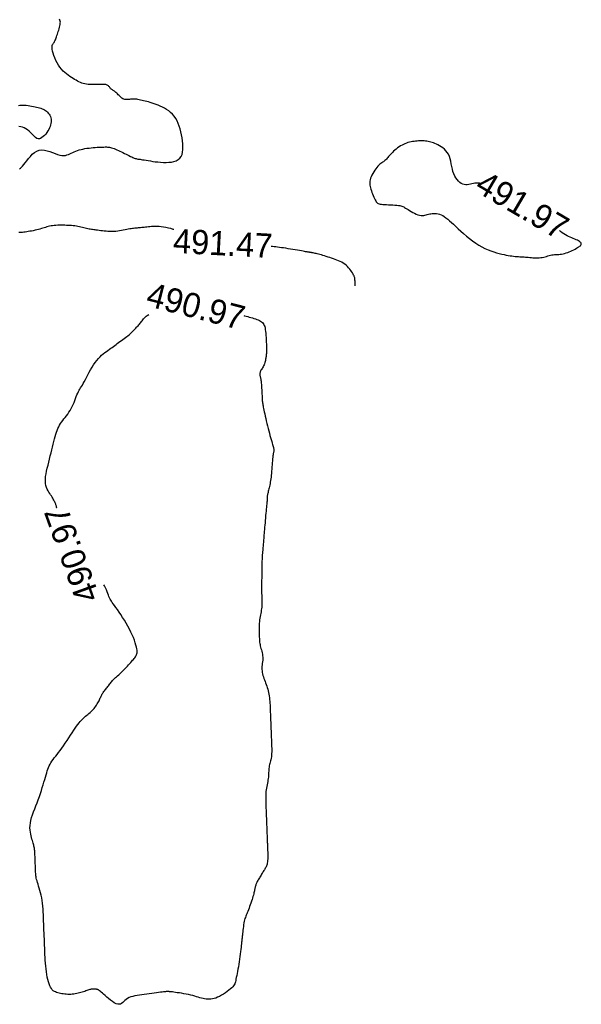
# Model space of a CAD drawing. Header units: millimetres. Extents: x 32690613 to 32693367, y 5343692 to 5344708.
# Tile 582 of 656: x 32692548 to 32692571, y 5344498 to 5344538. Entities that reach past the tile are written whole.
import ezdxf
from ezdxf.enums import TextEntityAlignment as Align

# ---------------------------------------------------------------- set-up
doc = ezdxf.new("R2010")
doc.units = ezdxf.units.MM
doc.header["$LTSCALE"] = 20
for name, color, linetype in [('02-DGM_HL_491.00', 62, 'Continuous'), ('02-DGM_HL_491.50', 72, 'Continuous'), ('02-DGM_HL_492.00', 82, 'Continuous')]:
    doc.layers.add(name, color=color, linetype=linetype)

msp = doc.modelspace()

# ---------------------------------------------------------------- linework, layer by layer
at = {"layer": '02-DGM_HL_491.00', "elevation": 491, "flags": 128}
for points in [[(32692549.15, 5344518.143), (32692549.148, 5344518.148), (32692549.138, 5344518.19), (32692549.129, 5344518.226), (32692549.12, 5344518.259), (32692549.111, 5344518.288), (32692549.101, 5344518.317), (32692549.09, 5344518.345), (32692549.077, 5344518.375), (32692549.062, 5344518.407), (32692549.045, 5344518.441), (32692549.026, 5344518.479), (32692549.004, 5344518.518), (32692548.98, 5344518.56), (32692548.953, 5344518.605), (32692548.924, 5344518.652), (32692548.892, 5344518.701), (32692548.858, 5344518.754), (32692548.822, 5344518.809), (32692548.787, 5344518.868), (32692548.754, 5344518.932), (32692548.725, 5344519.002), (32692548.701, 5344519.077), (32692548.684, 5344519.159), (32692548.676, 5344519.249), (32692548.677, 5344519.346), (32692548.687, 5344519.451), (32692548.704, 5344519.562), (32692548.727, 5344519.678), (32692548.754, 5344519.798), (32692548.785, 5344519.922), (32692548.816, 5344520.047), (32692548.848, 5344520.173), (32692548.879, 5344520.299), (32692548.909, 5344520.424), (32692548.938, 5344520.547), (32692548.966, 5344520.668), (32692548.994, 5344520.784), (32692549.021, 5344520.895), (32692549.049, 5344521.001), (32692549.076, 5344521.099), (32692549.104, 5344521.19), (32692549.133, 5344521.275), (32692549.162, 5344521.353), (32692549.194, 5344521.427), (32692549.227, 5344521.497), (32692549.263, 5344521.564), (32692549.302, 5344521.629), (32692549.345, 5344521.694), (32692549.391, 5344521.758), (32692549.44, 5344521.823), (32692549.491, 5344521.889), (32692549.543, 5344521.957), (32692549.595, 5344522.026), (32692549.646, 5344522.098), (32692549.694, 5344522.173), (32692549.74, 5344522.251), (32692549.782, 5344522.333), (32692549.82, 5344522.416), (32692549.856, 5344522.501), (32692549.889, 5344522.585), (32692549.92, 5344522.667), (32692549.949, 5344522.746), (32692549.978, 5344522.82), (32692550.007, 5344522.887), (32692550.036, 5344522.947), (32692550.066, 5344523.002), (32692550.097, 5344523.054), (32692550.129, 5344523.105), (32692550.163, 5344523.159), (32692550.199, 5344523.217), (32692550.239, 5344523.282), (32692550.281, 5344523.356), (32692550.326, 5344523.442), (32692550.375, 5344523.536), (32692550.427, 5344523.637), (32692550.481, 5344523.743), (32692550.539, 5344523.849), (32692550.599, 5344523.954), (32692550.661, 5344524.055), (32692550.725, 5344524.149), (32692550.791, 5344524.235), (32692550.859, 5344524.312), (32692550.927, 5344524.382), (32692550.995, 5344524.445), (32692551.063, 5344524.502), (32692551.129, 5344524.554), (32692551.194, 5344524.603), (32692551.256, 5344524.648), (32692551.315, 5344524.691), (32692551.372, 5344524.732), (32692551.427, 5344524.772), (32692551.481, 5344524.811), (32692551.534, 5344524.85), (32692551.587, 5344524.888), (32692551.64, 5344524.926), (32692551.694, 5344524.966), (32692551.749, 5344525.006), (32692551.806, 5344525.047), (32692551.862, 5344525.088), (32692551.918, 5344525.13), (32692551.973, 5344525.171), (32692552.026, 5344525.212), (32692552.076, 5344525.252), (32692552.123, 5344525.291), (32692552.167, 5344525.328), (32692552.207, 5344525.365), (32692552.244, 5344525.4), (32692552.279, 5344525.434), (32692552.312, 5344525.468), (32692552.344, 5344525.501), (32692552.374, 5344525.533), (32692552.404, 5344525.566), (32692552.434, 5344525.598), (32692552.464, 5344525.631), (32692552.494, 5344525.664), (32692552.523, 5344525.697), (32692552.552, 5344525.73), (32692552.581, 5344525.764), (32692552.609, 5344525.798), (32692552.636, 5344525.833), (32692552.662, 5344525.869), (32692552.689, 5344525.906), (32692552.718, 5344525.942), (32692552.75, 5344525.979), (32692552.786, 5344526.015), (32692552.828, 5344526.051), (32692552.876, 5344526.086), (32692552.933, 5344526.12), (32692552.942, 5344526.125)], [(32692556.848, 5344526.079), (32692556.885, 5344526.071), (32692556.95, 5344526.055), (32692557.014, 5344526.037), (32692557.078, 5344526.019), (32692557.141, 5344526.001), (32692557.204, 5344525.983), (32692557.266, 5344525.964), (32692557.327, 5344525.944), (32692557.386, 5344525.924), (32692557.441, 5344525.902), (32692557.493, 5344525.878), (32692557.54, 5344525.852), (32692557.582, 5344525.824), (32692557.617, 5344525.792), (32692557.648, 5344525.758), (32692557.673, 5344525.718), (32692557.694, 5344525.674), (32692557.711, 5344525.624), (32692557.725, 5344525.567), (32692557.737, 5344525.502), (32692557.747, 5344525.43), (32692557.756, 5344525.349), (32692557.763, 5344525.262), (32692557.77, 5344525.172), (32692557.775, 5344525.08), (32692557.779, 5344524.99), (32692557.783, 5344524.905), (32692557.785, 5344524.827), (32692557.787, 5344524.759), (32692557.788, 5344524.702), (32692557.789, 5344524.657), (32692557.788, 5344524.621), (32692557.788, 5344524.593), (32692557.787, 5344524.571), (32692557.786, 5344524.554), (32692557.784, 5344524.541), (32692557.783, 5344524.53), (32692557.782, 5344524.519), (32692557.78, 5344524.508), (32692557.779, 5344524.496), (32692557.777, 5344524.482), (32692557.775, 5344524.466), (32692557.772, 5344524.446), (32692557.769, 5344524.422), (32692557.766, 5344524.393), (32692557.761, 5344524.359), (32692557.756, 5344524.321), (32692557.749, 5344524.279), (32692557.741, 5344524.234), (32692557.731, 5344524.188), (32692557.719, 5344524.141), (32692557.705, 5344524.095), (32692557.688, 5344524.051), (32692557.668, 5344524.009), (32692557.646, 5344523.969), (32692557.624, 5344523.932), (32692557.601, 5344523.896), (32692557.579, 5344523.862), (32692557.559, 5344523.829), (32692557.542, 5344523.796), (32692557.529, 5344523.765), (32692557.52, 5344523.733), (32692557.515, 5344523.702), (32692557.513, 5344523.671), (32692557.514, 5344523.641), (32692557.518, 5344523.611), (32692557.523, 5344523.583), (32692557.529, 5344523.555), (32692557.535, 5344523.529), (32692557.541, 5344523.503), (32692557.547, 5344523.478), (32692557.552, 5344523.45), (32692557.558, 5344523.42), (32692557.563, 5344523.385), (32692557.568, 5344523.344), (32692557.572, 5344523.296), (32692557.577, 5344523.238), (32692557.581, 5344523.171), (32692557.586, 5344523.096), (32692557.59, 5344523.016), (32692557.594, 5344522.934), (32692557.598, 5344522.851), (32692557.602, 5344522.772), (32692557.606, 5344522.698), (32692557.61, 5344522.632), (32692557.614, 5344522.576), (32692557.618, 5344522.528), (32692557.623, 5344522.486), (32692557.628, 5344522.446), (32692557.635, 5344522.405), (32692557.643, 5344522.362), (32692557.653, 5344522.314), (32692557.665, 5344522.257), (32692557.679, 5344522.19), (32692557.695, 5344522.113), (32692557.713, 5344522.028), (32692557.732, 5344521.936), (32692557.754, 5344521.839), (32692557.776, 5344521.739), (32692557.8, 5344521.637), (32692557.825, 5344521.534), (32692557.851, 5344521.432), (32692557.877, 5344521.332), (32692557.904, 5344521.235), (32692557.929, 5344521.142), (32692557.954, 5344521.054), (32692557.978, 5344520.972), (32692557.999, 5344520.898), (32692558.018, 5344520.831), (32692558.035, 5344520.774), (32692558.049, 5344520.725), (32692558.061, 5344520.683), (32692558.07, 5344520.646), (32692558.077, 5344520.615), (32692558.082, 5344520.587), (32692558.085, 5344520.561), (32692558.085, 5344520.537), (32692558.084, 5344520.513), (32692558.082, 5344520.488), (32692558.078, 5344520.46), (32692558.072, 5344520.43), (32692558.066, 5344520.394), (32692558.06, 5344520.352), (32692558.053, 5344520.302), (32692558.046, 5344520.244), (32692558.039, 5344520.177), (32692558.032, 5344520.101), (32692558.026, 5344520.019), (32692558.019, 5344519.933), (32692558.012, 5344519.845), (32692558.005, 5344519.755), (32692557.997, 5344519.667), (32692557.989, 5344519.582), (32692557.981, 5344519.502), (32692557.972, 5344519.426), (32692557.963, 5344519.355), (32692557.953, 5344519.287), (32692557.943, 5344519.223), (32692557.932, 5344519.161), (32692557.921, 5344519.103), (32692557.909, 5344519.047), (32692557.897, 5344518.993), (32692557.885, 5344518.941), (32692557.872, 5344518.891), (32692557.861, 5344518.844), (32692557.85, 5344518.8), (32692557.84, 5344518.76), (32692557.832, 5344518.722), (32692557.825, 5344518.689), (32692557.82, 5344518.659), (32692557.817, 5344518.633), (32692557.816, 5344518.61), (32692557.815, 5344518.589), (32692557.815, 5344518.57), (32692557.815, 5344518.552), (32692557.815, 5344518.536), (32692557.815, 5344518.519), (32692557.814, 5344518.502), (32692557.813, 5344518.483), (32692557.81, 5344518.461), (32692557.807, 5344518.435), (32692557.804, 5344518.403), (32692557.799, 5344518.364), (32692557.794, 5344518.316), (32692557.788, 5344518.259), (32692557.782, 5344518.191), (32692557.775, 5344518.113), (32692557.767, 5344518.028), (32692557.759, 5344517.937), (32692557.751, 5344517.842), (32692557.742, 5344517.744), (32692557.734, 5344517.646), (32692557.725, 5344517.549), (32692557.717, 5344517.455), (32692557.71, 5344517.364), (32692557.702, 5344517.277), (32692557.695, 5344517.194), (32692557.688, 5344517.114), (32692557.682, 5344517.039), (32692557.676, 5344516.969), (32692557.67, 5344516.904), (32692557.665, 5344516.843), (32692557.66, 5344516.787), (32692557.656, 5344516.734), (32692557.651, 5344516.683), (32692557.647, 5344516.633), (32692557.643, 5344516.582), (32692557.638, 5344516.53), (32692557.634, 5344516.476), (32692557.629, 5344516.419), (32692557.624, 5344516.358), (32692557.619, 5344516.296), (32692557.614, 5344516.232), (32692557.609, 5344516.167), (32692557.606, 5344516.102), (32692557.602, 5344516.038), (32692557.6, 5344515.974), (32692557.599, 5344515.913), (32692557.598, 5344515.852), (32692557.598, 5344515.793), (32692557.598, 5344515.735), (32692557.598, 5344515.677), (32692557.599, 5344515.619), (32692557.598, 5344515.56), (32692557.598, 5344515.502), (32692557.596, 5344515.442), (32692557.594, 5344515.382), (32692557.591, 5344515.321), (32692557.588, 5344515.259), (32692557.586, 5344515.197), (32692557.583, 5344515.135), (32692557.581, 5344515.073), (32692557.58, 5344515.01), (32692557.579, 5344514.947), (32692557.579, 5344514.885), (32692557.58, 5344514.822), (32692557.581, 5344514.76), (32692557.583, 5344514.697), (32692557.585, 5344514.635), (32692557.588, 5344514.572), (32692557.59, 5344514.51), (32692557.592, 5344514.447), (32692557.594, 5344514.385), (32692557.596, 5344514.323), (32692557.596, 5344514.26), (32692557.595, 5344514.197), (32692557.593, 5344514.135), (32692557.588, 5344514.072), (32692557.582, 5344514.009), (32692557.573, 5344513.946), (32692557.561, 5344513.883), (32692557.549, 5344513.819), (32692557.536, 5344513.754), (32692557.523, 5344513.687), (32692557.511, 5344513.619), (32692557.5, 5344513.55), (32692557.491, 5344513.478), (32692557.485, 5344513.403), (32692557.481, 5344513.327), (32692557.479, 5344513.251), (32692557.479, 5344513.175), (32692557.48, 5344513.1), (32692557.482, 5344513.028), (32692557.484, 5344512.958), (32692557.486, 5344512.894), (32692557.489, 5344512.834), (32692557.491, 5344512.778), (32692557.494, 5344512.725), (32692557.498, 5344512.675), (32692557.504, 5344512.626), (32692557.51, 5344512.578), (32692557.519, 5344512.529), (32692557.53, 5344512.478), (32692557.544, 5344512.425), (32692557.559, 5344512.37), (32692557.575, 5344512.313), (32692557.591, 5344512.255), (32692557.606, 5344512.195), (32692557.618, 5344512.134), (32692557.627, 5344512.072), (32692557.632, 5344512.01), (32692557.632, 5344511.947), (32692557.628, 5344511.884), (32692557.622, 5344511.822), (32692557.614, 5344511.759), (32692557.606, 5344511.696), (32692557.6, 5344511.633), (32692557.596, 5344511.57), (32692557.596, 5344511.508), (32692557.601, 5344511.446), (32692557.61, 5344511.383), (32692557.624, 5344511.321), (32692557.641, 5344511.259), (32692557.66, 5344511.198), (32692557.681, 5344511.136), (32692557.703, 5344511.074), (32692557.727, 5344511.013), (32692557.75, 5344510.951), (32692557.773, 5344510.889), (32692557.795, 5344510.826), (32692557.816, 5344510.762), (32692557.836, 5344510.697), (32692557.855, 5344510.631), (32692557.872, 5344510.562), (32692557.886, 5344510.491), (32692557.898, 5344510.417), (32692557.908, 5344510.342), (32692557.916, 5344510.266), (32692557.922, 5344510.19), (32692557.927, 5344510.115), (32692557.931, 5344510.043), (32692557.934, 5344509.974), (32692557.937, 5344509.909), (32692557.939, 5344509.849), (32692557.941, 5344509.793), (32692557.943, 5344509.739), (32692557.945, 5344509.687), (32692557.947, 5344509.635), (32692557.949, 5344509.581), (32692557.952, 5344509.525), (32692557.954, 5344509.465), (32692557.956, 5344509.4), (32692557.959, 5344509.331), (32692557.962, 5344509.26), (32692557.965, 5344509.187), (32692557.968, 5344509.115), (32692557.97, 5344509.043), (32692557.973, 5344508.974), (32692557.976, 5344508.91), (32692557.978, 5344508.85), (32692557.98, 5344508.793), (32692557.982, 5344508.74), (32692557.984, 5344508.688), (32692557.986, 5344508.635), (32692557.988, 5344508.582), (32692557.991, 5344508.526), (32692557.993, 5344508.466), (32692557.995, 5344508.401), (32692557.998, 5344508.332), (32692557.999, 5344508.261), (32692558, 5344508.188), (32692558, 5344508.115), (32692557.998, 5344508.044), (32692557.993, 5344507.974), (32692557.987, 5344507.909), (32692557.978, 5344507.849), (32692557.966, 5344507.793), (32692557.953, 5344507.739), (32692557.94, 5344507.689), (32692557.926, 5344507.639), (32692557.913, 5344507.59), (32692557.902, 5344507.54), (32692557.892, 5344507.489), (32692557.885, 5344507.435), (32692557.88, 5344507.379), (32692557.876, 5344507.321), (32692557.873, 5344507.262), (32692557.87, 5344507.201), (32692557.867, 5344507.14), (32692557.862, 5344507.077), (32692557.855, 5344507.015), (32692557.846, 5344506.952), (32692557.835, 5344506.888), (32692557.822, 5344506.824), (32692557.809, 5344506.759), (32692557.796, 5344506.693), (32692557.784, 5344506.625), (32692557.773, 5344506.555), (32692557.765, 5344506.483), (32692557.758, 5344506.409), (32692557.754, 5344506.333), (32692557.752, 5344506.256), (32692557.752, 5344506.18), (32692557.753, 5344506.105), (32692557.755, 5344506.033), (32692557.757, 5344505.964), (32692557.76, 5344505.899), (32692557.762, 5344505.839), (32692557.764, 5344505.783), (32692557.766, 5344505.729), (32692557.768, 5344505.677), (32692557.77, 5344505.625), (32692557.772, 5344505.571), (32692557.775, 5344505.515), (32692557.777, 5344505.455), (32692557.78, 5344505.39), (32692557.782, 5344505.321), (32692557.785, 5344505.25), (32692557.788, 5344505.177), (32692557.791, 5344505.105), (32692557.793, 5344505.033), (32692557.796, 5344504.964), (32692557.799, 5344504.9), (32692557.801, 5344504.84), (32692557.803, 5344504.784), (32692557.805, 5344504.733), (32692557.807, 5344504.685), (32692557.809, 5344504.639), (32692557.811, 5344504.595), (32692557.812, 5344504.553), (32692557.814, 5344504.511), (32692557.815, 5344504.469), (32692557.817, 5344504.427), (32692557.819, 5344504.383), (32692557.821, 5344504.338), (32692557.823, 5344504.289), (32692557.825, 5344504.238), (32692557.827, 5344504.182), (32692557.829, 5344504.122), (32692557.832, 5344504.058), (32692557.834, 5344503.989), (32692557.836, 5344503.919), (32692557.837, 5344503.848), (32692557.837, 5344503.777), (32692557.836, 5344503.71), (32692557.833, 5344503.646), (32692557.828, 5344503.589), (32692557.82, 5344503.538), (32692557.811, 5344503.493), (32692557.799, 5344503.453), (32692557.786, 5344503.417), (32692557.771, 5344503.384), (32692557.754, 5344503.352), (32692557.736, 5344503.321), (32692557.717, 5344503.29), (32692557.697, 5344503.257), (32692557.676, 5344503.223), (32692557.654, 5344503.187), (32692557.632, 5344503.151), (32692557.609, 5344503.114), (32692557.586, 5344503.076), (32692557.563, 5344503.038), (32692557.539, 5344502.999), (32692557.516, 5344502.961), (32692557.493, 5344502.923), (32692557.47, 5344502.885), (32692557.448, 5344502.848), (32692557.428, 5344502.811), (32692557.408, 5344502.776), (32692557.391, 5344502.742), (32692557.376, 5344502.709), (32692557.362, 5344502.678), (32692557.351, 5344502.648), (32692557.341, 5344502.619), (32692557.333, 5344502.59), (32692557.325, 5344502.561), (32692557.318, 5344502.531), (32692557.311, 5344502.5), (32692557.304, 5344502.467), (32692557.297, 5344502.433), (32692557.289, 5344502.395), (32692557.28, 5344502.355), (32692557.27, 5344502.312), (32692557.258, 5344502.265), (32692557.244, 5344502.213), (32692557.229, 5344502.157), (32692557.21, 5344502.097), (32692557.19, 5344502.031), (32692557.167, 5344501.962), (32692557.143, 5344501.89), (32692557.117, 5344501.817), (32692557.091, 5344501.745), (32692557.065, 5344501.675), (32692557.04, 5344501.608), (32692557.015, 5344501.547), (32692556.992, 5344501.492), (32692556.971, 5344501.441), (32692556.95, 5344501.394), (32692556.932, 5344501.347), (32692556.914, 5344501.301), (32692556.898, 5344501.251), (32692556.883, 5344501.198), (32692556.869, 5344501.138), (32692556.855, 5344501.072), (32692556.843, 5344500.999), (32692556.832, 5344500.924), (32692556.822, 5344500.847), (32692556.813, 5344500.771), (32692556.805, 5344500.699), (32692556.797, 5344500.632), (32692556.791, 5344500.572), (32692556.786, 5344500.522), (32692556.782, 5344500.478), (32692556.778, 5344500.439), (32692556.774, 5344500.402), (32692556.77, 5344500.364), (32692556.765, 5344500.322), (32692556.76, 5344500.274), (32692556.755, 5344500.216), (32692556.747, 5344500.148), (32692556.739, 5344500.069), (32692556.73, 5344499.982), (32692556.719, 5344499.888), (32692556.707, 5344499.789), (32692556.694, 5344499.686), (32692556.679, 5344499.581), (32692556.664, 5344499.475), (32692556.647, 5344499.37), (32692556.629, 5344499.268), (32692556.611, 5344499.168), (32692556.593, 5344499.073), (32692556.576, 5344498.984), (32692556.559, 5344498.9), (32692556.543, 5344498.824), (32692556.529, 5344498.757), (32692556.517, 5344498.698), (32692556.505, 5344498.647), (32692556.491, 5344498.602), (32692556.475, 5344498.561), (32692556.455, 5344498.522), (32692556.428, 5344498.483), (32692556.394, 5344498.443), (32692556.351, 5344498.399), (32692556.298, 5344498.351), (32692556.236, 5344498.3), (32692556.166, 5344498.247), (32692556.091, 5344498.193), (32692556.013, 5344498.141), (32692555.933, 5344498.092), (32692555.853, 5344498.048), (32692555.774, 5344498.01), (32692555.699, 5344497.979), (32692555.627, 5344497.956), (32692555.558, 5344497.94), (32692555.491, 5344497.931), (32692555.425, 5344497.926), (32692555.361, 5344497.928), (32692555.298, 5344497.933), (32692555.235, 5344497.943), (32692555.172, 5344497.957), (32692555.108, 5344497.973), (32692555.042, 5344497.992), (32692554.974, 5344498.012), (32692554.903, 5344498.034), (32692554.828, 5344498.056), (32692554.748, 5344498.078), (32692554.664, 5344498.1), (32692554.573, 5344498.12), (32692554.479, 5344498.139), (32692554.384, 5344498.156), (32692554.289, 5344498.172), (32692554.197, 5344498.187), (32692554.111, 5344498.199), (32692554.033, 5344498.21), (32692553.964, 5344498.22), (32692553.907, 5344498.227), (32692553.861, 5344498.233), (32692553.824, 5344498.237), (32692553.794, 5344498.24), (32692553.771, 5344498.243), (32692553.753, 5344498.244), (32692553.737, 5344498.244), (32692553.724, 5344498.245), (32692553.711, 5344498.245), (32692553.696, 5344498.245), (32692553.678, 5344498.244), (32692553.656, 5344498.242), (32692553.627, 5344498.239), (32692553.591, 5344498.236), (32692553.546, 5344498.23), (32692553.489, 5344498.224), (32692553.421, 5344498.215), (32692553.342, 5344498.206), (32692553.255, 5344498.194), (32692553.161, 5344498.182), (32692553.061, 5344498.169), (32692552.958, 5344498.156), (32692552.854, 5344498.142), (32692552.751, 5344498.129), (32692552.649, 5344498.116), (32692552.551, 5344498.102), (32692552.457, 5344498.086), (32692552.366, 5344498.069), (32692552.282, 5344498.048), (32692552.203, 5344498.024), (32692552.13, 5344497.995), (32692552.065, 5344497.96), (32692552.008, 5344497.919), (32692551.956, 5344497.875), (32692551.909, 5344497.831), (32692551.863, 5344497.791), (32692551.817, 5344497.756), (32692551.769, 5344497.732), (32692551.717, 5344497.72), (32692551.657, 5344497.724), (32692551.591, 5344497.746), (32692551.517, 5344497.784), (32692551.44, 5344497.834), (32692551.361, 5344497.892), (32692551.283, 5344497.955), (32692551.208, 5344498.019), (32692551.138, 5344498.081), (32692551.076, 5344498.137), (32692551.023, 5344498.184), (32692550.979, 5344498.222), (32692550.943, 5344498.253), (32692550.913, 5344498.277), (32692550.888, 5344498.295), (32692550.867, 5344498.309), (32692550.849, 5344498.319), (32692550.832, 5344498.326), (32692550.817, 5344498.332), (32692550.801, 5344498.336), (32692550.786, 5344498.339), (32692550.772, 5344498.341), (32692550.757, 5344498.342), (32692550.742, 5344498.343), (32692550.726, 5344498.344), (32692550.711, 5344498.345), (32692550.694, 5344498.347), (32692550.677, 5344498.349), (32692550.659, 5344498.35), (32692550.639, 5344498.35), (32692550.617, 5344498.35), (32692550.593, 5344498.347), (32692550.567, 5344498.343), (32692550.537, 5344498.336), (32692550.505, 5344498.327), (32692550.469, 5344498.315), (32692550.431, 5344498.301), (32692550.389, 5344498.285), (32692550.345, 5344498.269), (32692550.298, 5344498.252), (32692550.248, 5344498.235), (32692550.197, 5344498.218), (32692550.143, 5344498.201), (32692550.087, 5344498.186), (32692550.029, 5344498.172), (32692549.97, 5344498.159), (32692549.909, 5344498.149), (32692549.848, 5344498.14), (32692549.786, 5344498.134), (32692549.723, 5344498.13), (32692549.661, 5344498.129), (32692549.599, 5344498.13), (32692549.537, 5344498.134), (32692549.476, 5344498.14), (32692549.416, 5344498.148), (32692549.357, 5344498.157), (32692549.3, 5344498.168), (32692549.245, 5344498.18), (32692549.192, 5344498.194), (32692549.141, 5344498.209), (32692549.093, 5344498.228), (32692549.047, 5344498.251), (32692549.004, 5344498.281), (32692548.963, 5344498.318), (32692548.925, 5344498.364), (32692548.89, 5344498.42), (32692548.858, 5344498.487), (32692548.828, 5344498.563), (32692548.802, 5344498.649), (32692548.778, 5344498.743), (32692548.756, 5344498.844), (32692548.737, 5344498.95), (32692548.72, 5344499.061), (32692548.706, 5344499.175), (32692548.693, 5344499.292), (32692548.683, 5344499.411), (32692548.674, 5344499.531), (32692548.666, 5344499.653), (32692548.66, 5344499.776), (32692548.654, 5344499.9), (32692548.649, 5344500.025), (32692548.644, 5344500.15), (32692548.639, 5344500.275), (32692548.634, 5344500.4), (32692548.629, 5344500.524), (32692548.624, 5344500.649), (32692548.619, 5344500.774), (32692548.615, 5344500.899), (32692548.61, 5344501.024), (32692548.605, 5344501.149), (32692548.6, 5344501.274), (32692548.594, 5344501.398), (32692548.588, 5344501.521), (32692548.58, 5344501.643), (32692548.571, 5344501.763), (32692548.559, 5344501.88), (32692548.544, 5344501.994), (32692548.526, 5344502.105), (32692548.504, 5344502.212), (32692548.48, 5344502.314), (32692548.454, 5344502.411), (32692548.427, 5344502.502), (32692548.4, 5344502.588), (32692548.375, 5344502.668), (32692548.352, 5344502.741), (32692548.332, 5344502.806), (32692548.315, 5344502.865), (32692548.303, 5344502.917), (32692548.294, 5344502.966), (32692548.287, 5344503.013), (32692548.282, 5344503.06), (32692548.279, 5344503.109), (32692548.276, 5344503.162), (32692548.274, 5344503.221), (32692548.271, 5344503.287), (32692548.268, 5344503.359), (32692548.265, 5344503.435), (32692548.262, 5344503.512), (32692548.259, 5344503.59), (32692548.256, 5344503.666), (32692548.253, 5344503.738), (32692548.251, 5344503.804), (32692548.249, 5344503.863), (32692548.246, 5344503.915), (32692548.244, 5344503.961), (32692548.241, 5344504.003), (32692548.238, 5344504.042), (32692548.234, 5344504.079), (32692548.229, 5344504.114), (32692548.223, 5344504.15), (32692548.216, 5344504.187), (32692548.207, 5344504.226), (32692548.197, 5344504.267), (32692548.186, 5344504.31), (32692548.173, 5344504.357), (32692548.159, 5344504.408), (32692548.143, 5344504.462), (32692548.125, 5344504.522), (32692548.107, 5344504.586), (32692548.088, 5344504.656), (32692548.071, 5344504.731), (32692548.057, 5344504.811), (32692548.047, 5344504.897), (32692548.043, 5344504.988), (32692548.046, 5344505.084), (32692548.058, 5344505.186), (32692548.079, 5344505.294), (32692548.11, 5344505.406), (32692548.147, 5344505.523), (32692548.189, 5344505.643), (32692548.236, 5344505.766), (32692548.284, 5344505.891), (32692548.334, 5344506.017), (32692548.382, 5344506.144), (32692548.428, 5344506.271), (32692548.471, 5344506.396), (32692548.512, 5344506.52), (32692548.55, 5344506.641), (32692548.586, 5344506.757), (32692548.619, 5344506.869), (32692548.65, 5344506.974), (32692548.679, 5344507.073), (32692548.706, 5344507.164), (32692548.731, 5344507.248), (32692548.756, 5344507.327), (32692548.781, 5344507.4), (32692548.808, 5344507.47), (32692548.837, 5344507.537), (32692548.869, 5344507.602), (32692548.906, 5344507.666), (32692548.948, 5344507.73), (32692548.994, 5344507.796), (32692549.045, 5344507.863), (32692549.101, 5344507.934), (32692549.16, 5344508.009), (32692549.222, 5344508.089), (32692549.287, 5344508.174), (32692549.355, 5344508.267), (32692549.425, 5344508.367), (32692549.497, 5344508.473), (32692549.569, 5344508.582), (32692549.641, 5344508.692), (32692549.711, 5344508.8), (32692549.78, 5344508.905), (32692549.845, 5344509.004), (32692549.907, 5344509.095), (32692549.964, 5344509.175), (32692550.016, 5344509.247), (32692550.066, 5344509.31), (32692550.113, 5344509.365), (32692550.158, 5344509.416), (32692550.202, 5344509.461), (32692550.246, 5344509.503), (32692550.289, 5344509.543), (32692550.334, 5344509.582), (32692550.38, 5344509.62), (32692550.425, 5344509.658), (32692550.471, 5344509.696), (32692550.516, 5344509.735), (32692550.56, 5344509.774), (32692550.603, 5344509.815), (32692550.644, 5344509.857), (32692550.683, 5344509.902), (32692550.72, 5344509.947), (32692550.754, 5344509.994), (32692550.786, 5344510.041), (32692550.816, 5344510.087), (32692550.842, 5344510.133), (32692550.867, 5344510.177), (32692550.888, 5344510.22), (32692550.907, 5344510.26), (32692550.924, 5344510.298), (32692550.94, 5344510.335), (32692550.955, 5344510.37), (32692550.969, 5344510.403), (32692550.984, 5344510.436), (32692551.001, 5344510.468), (32692551.019, 5344510.5), (32692551.04, 5344510.532), (32692551.063, 5344510.565), (32692551.088, 5344510.597), (32692551.114, 5344510.63), (32692551.141, 5344510.664), (32692551.168, 5344510.697), (32692551.196, 5344510.732), (32692551.223, 5344510.767), (32692551.249, 5344510.803), (32692551.275, 5344510.839), (32692551.301, 5344510.875), (32692551.327, 5344510.912), (32692551.353, 5344510.948), (32692551.38, 5344510.983), (32692551.408, 5344511.017), (32692551.437, 5344511.05), (32692551.468, 5344511.082), (32692551.5, 5344511.113), (32692551.535, 5344511.145), (32692551.572, 5344511.177), (32692551.611, 5344511.21), (32692551.652, 5344511.246), (32692551.696, 5344511.286), (32692551.743, 5344511.329), (32692551.793, 5344511.377), (32692551.844, 5344511.429), (32692551.897, 5344511.483), (32692551.951, 5344511.539), (32692552.004, 5344511.595), (32692552.055, 5344511.65), (32692552.105, 5344511.703), (32692552.152, 5344511.754), (32692552.195, 5344511.801), (32692552.234, 5344511.844), (32692552.271, 5344511.884), (32692552.303, 5344511.921), (32692552.333, 5344511.957), (32692552.359, 5344511.991), (32692552.383, 5344512.023), (32692552.404, 5344512.056), (32692552.422, 5344512.088), (32692552.437, 5344512.121), (32692552.449, 5344512.158), (32692552.456, 5344512.198), (32692552.458, 5344512.245), (32692552.455, 5344512.298), (32692552.446, 5344512.36), (32692552.431, 5344512.432), (32692552.409, 5344512.515), (32692552.38, 5344512.608), (32692552.345, 5344512.709), (32692552.303, 5344512.818), (32692552.255, 5344512.932), (32692552.202, 5344513.05), (32692552.142, 5344513.171), (32692552.078, 5344513.294), (32692552.008, 5344513.416), (32692551.935, 5344513.536), (32692551.86, 5344513.654), (32692551.785, 5344513.766), (32692551.712, 5344513.872), (32692551.643, 5344513.971), (32692551.579, 5344514.061), (32692551.522, 5344514.139), (32692551.473, 5344514.207), (32692551.432, 5344514.265), (32692551.397, 5344514.316), (32692551.367, 5344514.363), (32692551.341, 5344514.408), (32692551.317, 5344514.455), (32692551.295, 5344514.506), (32692551.272, 5344514.563), (32692551.248, 5344514.629), (32692551.221, 5344514.703), (32692551.19, 5344514.782), (32692551.153, 5344514.865), (32692551.11, 5344514.95), (32692551.081, 5344514.997)]]:
    msp.add_lwpolyline(points, dxfattribs=at)
at = {"layer": '02-DGM_HL_491.50', "elevation": 491.5, "flags": 128}
for points in [[(32692553.965, 5344529.625), (32692553.946, 5344529.631), (32692553.846, 5344529.659), (32692553.745, 5344529.685), (32692553.643, 5344529.708), (32692553.545, 5344529.726), (32692553.452, 5344529.739), (32692553.363, 5344529.748), (32692553.279, 5344529.752), (32692553.2, 5344529.752), (32692553.125, 5344529.75), (32692553.053, 5344529.745), (32692552.986, 5344529.739), (32692552.922, 5344529.733), (32692552.861, 5344529.726), (32692552.803, 5344529.72), (32692552.748, 5344529.713), (32692552.695, 5344529.707), (32692552.645, 5344529.701), (32692552.595, 5344529.696), (32692552.547, 5344529.691), (32692552.5, 5344529.686), (32692552.453, 5344529.682), (32692552.406, 5344529.679), (32692552.359, 5344529.675), (32692552.31, 5344529.67), (32692552.26, 5344529.665), (32692552.207, 5344529.658), (32692552.15, 5344529.649), (32692552.09, 5344529.639), (32692552.026, 5344529.626), (32692551.958, 5344529.611), (32692551.887, 5344529.596), (32692551.812, 5344529.58), (32692551.736, 5344529.566), (32692551.657, 5344529.553), (32692551.577, 5344529.543), (32692551.496, 5344529.537), (32692551.415, 5344529.535), (32692551.334, 5344529.537), (32692551.253, 5344529.542), (32692551.175, 5344529.549), (32692551.099, 5344529.557), (32692551.025, 5344529.567), (32692550.956, 5344529.576), (32692550.891, 5344529.585), (32692550.83, 5344529.593), (32692550.774, 5344529.599), (32692550.721, 5344529.606), (32692550.67, 5344529.612), (32692550.621, 5344529.618), (32692550.572, 5344529.625), (32692550.524, 5344529.633), (32692550.474, 5344529.643), (32692550.422, 5344529.654), (32692550.369, 5344529.667), (32692550.314, 5344529.681), (32692550.257, 5344529.695), (32692550.199, 5344529.709), (32692550.139, 5344529.723), (32692550.078, 5344529.737), (32692550.016, 5344529.749), (32692549.952, 5344529.76), (32692549.888, 5344529.769), (32692549.822, 5344529.776), (32692549.755, 5344529.783), (32692549.686, 5344529.788), (32692549.617, 5344529.792), (32692549.546, 5344529.795), (32692549.475, 5344529.797), (32692549.402, 5344529.798), (32692549.329, 5344529.799), (32692549.256, 5344529.798), (32692549.183, 5344529.796), (32692549.112, 5344529.792), (32692549.043, 5344529.787), (32692548.976, 5344529.779), (32692548.912, 5344529.77), (32692548.851, 5344529.758), (32692548.794, 5344529.745), (32692548.738, 5344529.729), (32692548.682, 5344529.713), (32692548.627, 5344529.695), (32692548.571, 5344529.677), (32692548.513, 5344529.659), (32692548.452, 5344529.641), (32692548.387, 5344529.624), (32692548.32, 5344529.607), (32692548.25, 5344529.591), (32692548.18, 5344529.576), (32692548.11, 5344529.562), (32692548.041, 5344529.55), (32692547.974, 5344529.538), (32692547.91, 5344529.528), (32692547.85, 5344529.519), (32692547.793, 5344529.512), (32692547.738, 5344529.507), (32692547.685, 5344529.504), (32692547.634, 5344529.503), (32692547.583, 5344529.504)], [(32692561.44, 5344527.299), (32692561.439, 5344527.306), (32692561.439, 5344527.324), (32692561.438, 5344527.351), (32692561.436, 5344527.385), (32692561.435, 5344527.422), (32692561.433, 5344527.461), (32692561.432, 5344527.499), (32692561.431, 5344527.534), (32692561.429, 5344527.564), (32692561.428, 5344527.59), (32692561.425, 5344527.613), (32692561.42, 5344527.635), (32692561.414, 5344527.658), (32692561.404, 5344527.683), (32692561.391, 5344527.712), (32692561.373, 5344527.747), (32692561.35, 5344527.789), (32692561.323, 5344527.836), (32692561.291, 5344527.888), (32692561.255, 5344527.942), (32692561.214, 5344527.997), (32692561.169, 5344528.052), (32692561.12, 5344528.104), (32692561.068, 5344528.154), (32692561.011, 5344528.198), (32692560.951, 5344528.238), (32692560.888, 5344528.275), (32692560.822, 5344528.308), (32692560.755, 5344528.338), (32692560.685, 5344528.366), (32692560.613, 5344528.392), (32692560.541, 5344528.418), (32692560.468, 5344528.443), (32692560.394, 5344528.467), (32692560.322, 5344528.491), (32692560.25, 5344528.514), (32692560.18, 5344528.536), (32692560.113, 5344528.556), (32692560.049, 5344528.575), (32692559.988, 5344528.591), (32692559.932, 5344528.606), (32692559.88, 5344528.62), (32692559.833, 5344528.631), (32692559.789, 5344528.641), (32692559.75, 5344528.649), (32692559.715, 5344528.657), (32692559.684, 5344528.663), (32692559.657, 5344528.668), (32692559.633, 5344528.672), (32692559.613, 5344528.676), (32692559.596, 5344528.679), (32692559.581, 5344528.681), (32692559.568, 5344528.683), (32692559.556, 5344528.685), (32692559.544, 5344528.687), (32692559.532, 5344528.689), (32692559.52, 5344528.69), (32692559.506, 5344528.692), (32692559.488, 5344528.695), (32692559.465, 5344528.699), (32692559.436, 5344528.703), (32692559.399, 5344528.71), (32692559.353, 5344528.717), (32692559.295, 5344528.727), (32692559.227, 5344528.739), (32692559.148, 5344528.753), (32692559.061, 5344528.768), (32692558.968, 5344528.784), (32692558.872, 5344528.801), (32692558.773, 5344528.817), (32692558.676, 5344528.833), (32692558.58, 5344528.849), (32692558.489, 5344528.863), (32692558.403, 5344528.876), (32692558.321, 5344528.888), (32692558.242, 5344528.899), (32692558.168, 5344528.908), (32692558.097, 5344528.916), (32692558.03, 5344528.923), (32692557.983, 5344528.927)]]:
    msp.add_lwpolyline(points, dxfattribs=at)
at = {"layer": '02-DGM_HL_492.00', "elevation": 492, "flags": 128}
for points in [[(32692547.607, 5344532.121), (32692547.645, 5344532.149), (32692547.688, 5344532.186), (32692547.735, 5344532.235), (32692547.788, 5344532.296), (32692547.847, 5344532.372), (32692547.911, 5344532.457), (32692547.981, 5344532.547), (32692548.057, 5344532.636), (32692548.139, 5344532.72), (32692548.227, 5344532.794), (32692548.321, 5344532.851), (32692548.421, 5344532.888), (32692548.527, 5344532.901), (32692548.637, 5344532.893), (32692548.75, 5344532.869), (32692548.862, 5344532.835), (32692548.973, 5344532.794), (32692549.08, 5344532.753), (32692549.181, 5344532.716), (32692549.274, 5344532.688), (32692549.358, 5344532.673), (32692549.433, 5344532.671), (32692549.502, 5344532.678), (32692549.566, 5344532.694), (32692549.626, 5344532.716), (32692549.685, 5344532.743), (32692549.743, 5344532.771), (32692549.803, 5344532.8), (32692549.866, 5344532.828), (32692549.932, 5344532.854), (32692550.002, 5344532.878), (32692550.074, 5344532.9), (32692550.148, 5344532.92), (32692550.226, 5344532.938), (32692550.306, 5344532.954), (32692550.389, 5344532.968), (32692550.474, 5344532.979), (32692550.56, 5344532.989), (32692550.646, 5344532.997), (32692550.73, 5344533.003), (32692550.812, 5344533.008), (32692550.89, 5344533.012), (32692550.963, 5344533.015), (32692551.029, 5344533.018), (32692551.088, 5344533.02), (32692551.14, 5344533.022), (32692551.188, 5344533.022), (32692551.232, 5344533.021), (32692551.275, 5344533.017), (32692551.317, 5344533.012), (32692551.36, 5344533.003), (32692551.405, 5344532.991), (32692551.455, 5344532.975), (32692551.508, 5344532.956), (32692551.564, 5344532.934), (32692551.622, 5344532.91), (32692551.683, 5344532.883), (32692551.745, 5344532.854), (32692551.808, 5344532.824), (32692551.872, 5344532.792), (32692551.936, 5344532.76), (32692551.999, 5344532.728), (32692552.061, 5344532.696), (32692552.121, 5344532.665), (32692552.178, 5344532.637), (32692552.233, 5344532.611), (32692552.284, 5344532.588), (32692552.331, 5344532.568), (32692552.373, 5344532.553), (32692552.412, 5344532.542), (32692552.45, 5344532.533), (32692552.489, 5344532.527), (32692552.53, 5344532.521), (32692552.575, 5344532.515), (32692552.625, 5344532.508), (32692552.684, 5344532.499), (32692552.751, 5344532.487), (32692552.828, 5344532.474), (32692552.912, 5344532.46), (32692553.003, 5344532.445), (32692553.1, 5344532.43), (32692553.203, 5344532.416), (32692553.311, 5344532.404), (32692553.422, 5344532.394), (32692553.536, 5344532.388), (32692553.65, 5344532.386), (32692553.763, 5344532.391), (32692553.872, 5344532.403), (32692553.974, 5344532.425), (32692554.067, 5344532.457), (32692554.148, 5344532.501), (32692554.216, 5344532.559), (32692554.268, 5344532.631), (32692554.306, 5344532.716), (32692554.33, 5344532.812), (32692554.343, 5344532.918), (32692554.345, 5344533.031), (32692554.34, 5344533.15), (32692554.327, 5344533.272), (32692554.308, 5344533.396), (32692554.286, 5344533.52), (32692554.259, 5344533.643), (32692554.227, 5344533.763), (32692554.191, 5344533.88), (32692554.148, 5344533.992), (32692554.099, 5344534.098), (32692554.044, 5344534.198), (32692553.982, 5344534.289), (32692553.912, 5344534.371), (32692553.837, 5344534.445), (32692553.756, 5344534.511), (32692553.672, 5344534.569), (32692553.585, 5344534.621), (32692553.497, 5344534.667), (32692553.409, 5344534.708), (32692553.322, 5344534.744), (32692553.237, 5344534.777), (32692553.155, 5344534.805), (32692553.076, 5344534.831), (32692552.999, 5344534.854), (32692552.926, 5344534.875), (32692552.855, 5344534.893), (32692552.787, 5344534.91), (32692552.723, 5344534.926), (32692552.661, 5344534.941), (32692552.602, 5344534.955), (32692552.546, 5344534.967), (32692552.491, 5344534.978), (32692552.438, 5344534.986), (32692552.387, 5344534.992), (32692552.336, 5344534.995), (32692552.286, 5344534.995), (32692552.236, 5344534.991), (32692552.187, 5344534.986), (32692552.138, 5344534.979), (32692552.09, 5344534.974), (32692552.042, 5344534.971), (32692551.996, 5344534.971), (32692551.951, 5344534.977), (32692551.908, 5344534.989), (32692551.867, 5344535.009), (32692551.827, 5344535.036), (32692551.789, 5344535.067), (32692551.752, 5344535.102), (32692551.716, 5344535.139), (32692551.681, 5344535.175), (32692551.648, 5344535.21), (32692551.615, 5344535.242), (32692551.583, 5344535.27), (32692551.552, 5344535.294), (32692551.521, 5344535.315), (32692551.492, 5344535.334), (32692551.465, 5344535.352), (32692551.439, 5344535.369), (32692551.414, 5344535.387), (32692551.392, 5344535.406), (32692551.371, 5344535.427), (32692551.351, 5344535.449), (32692551.333, 5344535.473), (32692551.314, 5344535.495), (32692551.294, 5344535.518), (32692551.273, 5344535.538), (32692551.25, 5344535.557), (32692551.224, 5344535.572), (32692551.195, 5344535.584), (32692551.161, 5344535.592), (32692551.124, 5344535.597), (32692551.083, 5344535.6), (32692551.038, 5344535.601), (32692550.987, 5344535.601), (32692550.933, 5344535.599), (32692550.873, 5344535.597), (32692550.808, 5344535.595), (32692550.739, 5344535.593), (32692550.667, 5344535.591), (32692550.594, 5344535.592), (32692550.519, 5344535.594), (32692550.446, 5344535.599), (32692550.374, 5344535.607), (32692550.305, 5344535.619), (32692550.239, 5344535.636), (32692550.177, 5344535.656), (32692550.117, 5344535.68), (32692550.058, 5344535.707), (32692550, 5344535.738), (32692549.941, 5344535.771), (32692549.88, 5344535.807), (32692549.818, 5344535.845), (32692549.752, 5344535.885), (32692549.684, 5344535.929), (32692549.615, 5344535.976), (32692549.545, 5344536.028), (32692549.476, 5344536.085), (32692549.407, 5344536.15), (32692549.341, 5344536.221), (32692549.277, 5344536.302), (32692549.218, 5344536.391), (32692549.162, 5344536.488), (32692549.112, 5344536.588), (32692549.068, 5344536.688), (32692549.03, 5344536.787), (32692548.999, 5344536.882), (32692548.975, 5344536.968), (32692548.961, 5344537.044), (32692548.954, 5344537.108), (32692548.956, 5344537.16), (32692548.963, 5344537.204), (32692548.976, 5344537.24), (32692548.993, 5344537.272), (32692549.012, 5344537.301), (32692549.032, 5344537.33), (32692549.052, 5344537.361), (32692549.071, 5344537.395), (32692549.089, 5344537.432), (32692549.106, 5344537.473), (32692549.123, 5344537.517), (32692549.139, 5344537.564), (32692549.155, 5344537.614), (32692549.172, 5344537.666), (32692549.19, 5344537.721), (32692549.208, 5344537.777), (32692549.227, 5344537.834), (32692549.245, 5344537.892), (32692549.262, 5344537.95), (32692549.276, 5344538.007), (32692549.286, 5344538.061), (32692549.292, 5344538.114), (32692549.294, 5344538.162), (32692549.289, 5344538.207), (32692549.278, 5344538.249), (32692549.263, 5344538.288)], [(32692547.566, 5344534.737), (32692547.621, 5344534.745), (32692547.681, 5344534.75), (32692547.746, 5344534.75), (32692547.815, 5344534.745), (32692547.887, 5344534.738), (32692547.961, 5344534.727), (32692548.036, 5344534.715), (32692548.11, 5344534.701), (32692548.182, 5344534.686), (32692548.251, 5344534.672), (32692548.316, 5344534.658), (32692548.378, 5344534.645), (32692548.435, 5344534.63), (32692548.49, 5344534.615), (32692548.541, 5344534.598), (32692548.59, 5344534.578), (32692548.636, 5344534.555), (32692548.679, 5344534.527), (32692548.721, 5344534.495), (32692548.761, 5344534.459), (32692548.797, 5344534.419), (32692548.829, 5344534.375), (32692548.857, 5344534.327), (32692548.881, 5344534.277), (32692548.899, 5344534.224), (32692548.91, 5344534.169), (32692548.915, 5344534.113), (32692548.914, 5344534.054), (32692548.906, 5344533.994), (32692548.892, 5344533.933), (32692548.873, 5344533.871), (32692548.847, 5344533.808), (32692548.816, 5344533.745), (32692548.779, 5344533.681), (32692548.738, 5344533.617), (32692548.692, 5344533.555), (32692548.642, 5344533.498), (32692548.59, 5344533.447), (32692548.537, 5344533.406), (32692548.482, 5344533.376), (32692548.428, 5344533.359), (32692548.375, 5344533.359), (32692548.323, 5344533.376), (32692548.273, 5344533.408), (32692548.222, 5344533.451), (32692548.171, 5344533.503), (32692548.119, 5344533.56), (32692548.064, 5344533.618), (32692548.006, 5344533.675), (32692547.944, 5344533.726), (32692547.877, 5344533.769), (32692547.807, 5344533.805), (32692547.734, 5344533.833), (32692547.661, 5344533.854), (32692547.587, 5344533.869)], [(32692566.594, 5344531.518), (32692566.557, 5344531.526), (32692566.495, 5344531.534), (32692566.432, 5344531.535), (32692566.37, 5344531.529), (32692566.308, 5344531.518), (32692566.246, 5344531.503), (32692566.184, 5344531.489), (32692566.122, 5344531.476), (32692566.059, 5344531.467), (32692565.997, 5344531.466), (32692565.934, 5344531.474), (32692565.871, 5344531.493), (32692565.808, 5344531.523), (32692565.747, 5344531.564), (32692565.689, 5344531.615), (32692565.634, 5344531.677), (32692565.583, 5344531.747), (32692565.538, 5344531.827), (32692565.5, 5344531.915), (32692565.468, 5344532.011), (32692565.442, 5344532.113), (32692565.419, 5344532.219), (32692565.398, 5344532.326), (32692565.375, 5344532.432), (32692565.35, 5344532.534), (32692565.319, 5344532.631), (32692565.281, 5344532.72), (32692565.234, 5344532.799), (32692565.179, 5344532.869), (32692565.119, 5344532.931), (32692565.054, 5344532.985), (32692564.987, 5344533.032), (32692564.918, 5344533.072), (32692564.85, 5344533.108), (32692564.785, 5344533.138), (32692564.723, 5344533.165), (32692564.665, 5344533.189), (32692564.609, 5344533.209), (32692564.555, 5344533.226), (32692564.502, 5344533.24), (32692564.449, 5344533.251), (32692564.396, 5344533.26), (32692564.342, 5344533.267), (32692564.286, 5344533.272), (32692564.229, 5344533.274), (32692564.17, 5344533.275), (32692564.11, 5344533.274), (32692564.049, 5344533.271), (32692563.987, 5344533.267), (32692563.925, 5344533.26), (32692563.863, 5344533.252), (32692563.801, 5344533.243), (32692563.739, 5344533.231), (32692563.677, 5344533.218), (32692563.615, 5344533.201), (32692563.553, 5344533.181), (32692563.491, 5344533.158), (32692563.43, 5344533.131), (32692563.369, 5344533.1), (32692563.308, 5344533.064), (32692563.247, 5344533.024), (32692563.188, 5344532.981), (32692563.131, 5344532.936), (32692563.076, 5344532.89), (32692563.023, 5344532.843), (32692562.975, 5344532.797), (32692562.929, 5344532.751), (32692562.889, 5344532.708), (32692562.851, 5344532.666), (32692562.817, 5344532.627), (32692562.785, 5344532.59), (32692562.755, 5344532.555), (32692562.726, 5344532.522), (32692562.696, 5344532.492), (32692562.667, 5344532.465), (32692562.636, 5344532.44), (32692562.604, 5344532.416), (32692562.57, 5344532.392), (32692562.535, 5344532.367), (32692562.498, 5344532.34), (32692562.46, 5344532.309), (32692562.42, 5344532.272), (32692562.378, 5344532.229), (32692562.334, 5344532.179), (32692562.29, 5344532.123), (32692562.246, 5344532.062), (32692562.204, 5344531.998), (32692562.164, 5344531.932), (32692562.128, 5344531.865), (32692562.097, 5344531.799), (32692562.073, 5344531.736), (32692562.055, 5344531.676), (32692562.045, 5344531.618), (32692562.04, 5344531.563), (32692562.041, 5344531.509), (32692562.047, 5344531.454), (32692562.058, 5344531.399), (32692562.072, 5344531.342), (32692562.089, 5344531.282), (32692562.109, 5344531.218), (32692562.132, 5344531.153), (32692562.155, 5344531.086), (32692562.18, 5344531.021), (32692562.206, 5344530.958), (32692562.232, 5344530.899), (32692562.258, 5344530.846), (32692562.284, 5344530.799), (32692562.309, 5344530.762), (32692562.334, 5344530.731), (32692562.362, 5344530.708), (32692562.393, 5344530.69), (32692562.429, 5344530.677), (32692562.471, 5344530.668), (32692562.522, 5344530.661), (32692562.583, 5344530.656), (32692562.654, 5344530.651), (32692562.733, 5344530.647), (32692562.817, 5344530.643), (32692562.904, 5344530.639), (32692562.991, 5344530.634), (32692563.075, 5344530.629), (32692563.152, 5344530.623), (32692563.22, 5344530.616), (32692563.278, 5344530.608), (32692563.326, 5344530.598), (32692563.367, 5344530.586), (32692563.404, 5344530.571), (32692563.44, 5344530.553), (32692563.476, 5344530.532), (32692563.516, 5344530.506), (32692563.563, 5344530.476), (32692563.617, 5344530.442), (32692563.678, 5344530.404), (32692563.745, 5344530.365), (32692563.815, 5344530.326), (32692563.887, 5344530.29), (32692563.958, 5344530.257), (32692564.027, 5344530.23), (32692564.093, 5344530.211), (32692564.154, 5344530.201), (32692564.21, 5344530.198), (32692564.262, 5344530.202), (32692564.312, 5344530.21), (32692564.361, 5344530.222), (32692564.409, 5344530.236), (32692564.457, 5344530.251), (32692564.508, 5344530.264), (32692564.561, 5344530.275), (32692564.616, 5344530.283), (32692564.674, 5344530.287), (32692564.733, 5344530.287), (32692564.794, 5344530.281), (32692564.856, 5344530.27), (32692564.919, 5344530.252), (32692564.982, 5344530.227), (32692565.046, 5344530.195), (32692565.111, 5344530.154), (32692565.179, 5344530.106), (32692565.25, 5344530.05), (32692565.324, 5344529.986), (32692565.405, 5344529.915), (32692565.491, 5344529.837), (32692565.584, 5344529.75), (32692565.686, 5344529.657), (32692565.794, 5344529.558), (32692565.908, 5344529.457), (32692566.027, 5344529.354), (32692566.15, 5344529.253), (32692566.276, 5344529.156), (32692566.404, 5344529.064), (32692566.532, 5344528.981), (32692566.66, 5344528.908), (32692566.786, 5344528.844), (32692566.911, 5344528.789), (32692567.033, 5344528.742), (32692567.151, 5344528.701), (32692567.265, 5344528.667), (32692567.373, 5344528.638), (32692567.475, 5344528.613), (32692567.571, 5344528.592), (32692567.661, 5344528.574), (32692567.745, 5344528.558), (32692567.824, 5344528.545), (32692567.898, 5344528.535), (32692567.968, 5344528.526), (32692568.035, 5344528.519), (32692568.099, 5344528.513), (32692568.161, 5344528.508), (32692568.221, 5344528.503), (32692568.279, 5344528.499), (32692568.337, 5344528.495), (32692568.395, 5344528.492), (32692568.453, 5344528.488), (32692568.512, 5344528.484), (32692568.572, 5344528.479), (32692568.634, 5344528.474), (32692568.698, 5344528.469), (32692568.762, 5344528.464), (32692568.827, 5344528.46), (32692568.892, 5344528.458), (32692568.957, 5344528.458), (32692569.021, 5344528.46), (32692569.084, 5344528.466), (32692569.146, 5344528.476), (32692569.206, 5344528.489), (32692569.265, 5344528.503), (32692569.322, 5344528.519), (32692569.379, 5344528.535), (32692569.435, 5344528.55), (32692569.491, 5344528.564), (32692569.546, 5344528.575), (32692569.6, 5344528.583), (32692569.655, 5344528.588), (32692569.71, 5344528.592), (32692569.766, 5344528.595), (32692569.823, 5344528.599), (32692569.88, 5344528.605), (32692569.94, 5344528.612), (32692570.001, 5344528.624), (32692570.064, 5344528.639), (32692570.128, 5344528.659), (32692570.193, 5344528.681), (32692570.258, 5344528.706), (32692570.322, 5344528.733), (32692570.384, 5344528.762), (32692570.444, 5344528.791), (32692570.501, 5344528.82), (32692570.555, 5344528.849), (32692570.604, 5344528.877), (32692570.647, 5344528.905), (32692570.685, 5344528.932), (32692570.715, 5344528.958), (32692570.737, 5344528.984), (32692570.751, 5344529.01), (32692570.755, 5344529.035), (32692570.749, 5344529.06), (32692570.733, 5344529.084), (32692570.709, 5344529.109), (32692570.677, 5344529.133), (32692570.638, 5344529.157), (32692570.592, 5344529.181), (32692570.541, 5344529.205), (32692570.485, 5344529.229), (32692570.426, 5344529.254), (32692570.364, 5344529.28), (32692570.299, 5344529.307), (32692570.233, 5344529.337), (32692570.166, 5344529.369), (32692570.099, 5344529.405), (32692570.032, 5344529.445), (32692569.967, 5344529.49), (32692569.903, 5344529.541), (32692569.854, 5344529.584)]]:
    msp.add_lwpolyline(points, dxfattribs=at)

# ---------------------------------------------------------------- texts
at = {"layer": '02-DGM_HL_491.00'}
for rotation, p in [(345.5536, (32692554.88, 5344526.469, 491)), (109.7481, (32692549.768, 5344516.237, 491))]:
    msp.add_text('490.97', height=1, rotation=rotation, dxfattribs=at).set_placement(p, align=Align.MIDDLE)
at = {"layer": '02-DGM_HL_491.50'}
msp.add_text('491.47', height=1, rotation=356.9665, dxfattribs=at).set_placement((32692555.985, 5344529.056, 491.5), align=Align.MIDDLE)
at = {"layer": '02-DGM_HL_492.00'}
msp.add_text('491.97', height=1, rotation=329.4975, dxfattribs=at).set_placement((32692568.332, 5344530.628, 983), align=Align.MIDDLE)

doc.saveas('drawing.dxf')
